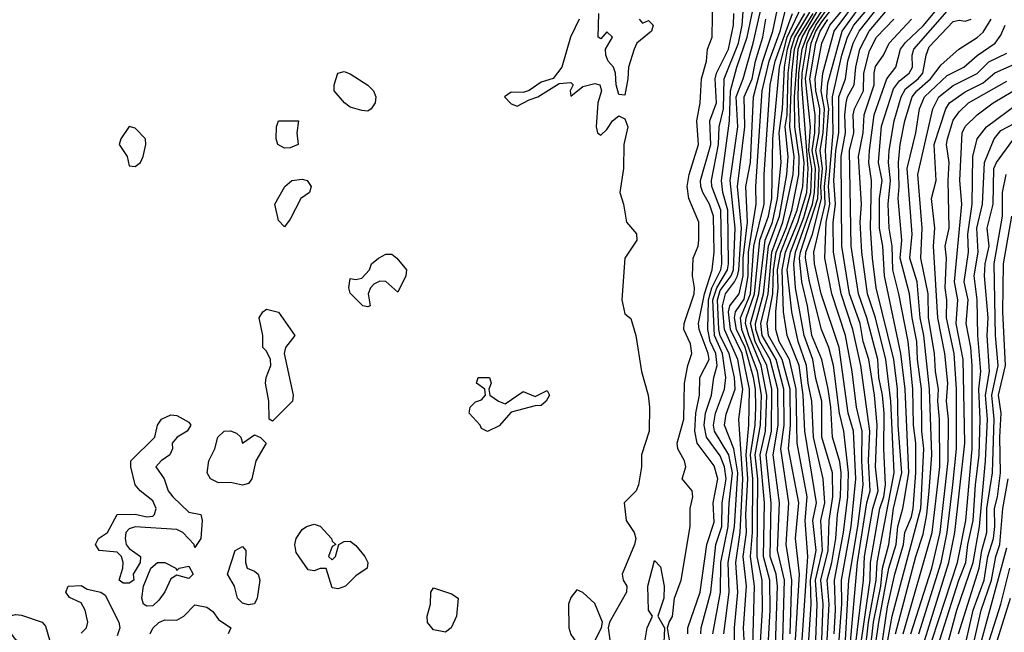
# Model space of a CAD drawing. Header units: metres. Extents: x -51132 to -49532, y -231222 to -229437.
# Tile 379 of 656: x -50842 to -50759, y -229614 to -229563. Entities that reach past the tile are written whole.
import ezdxf

# ---------------------------------------------------------------- set-up
doc = ezdxf.new("R2010")
doc.units = ezdxf.units.M
for name, color, linetype in [('CONTOUR_HALF', 8, 'Continuous'), ('CONTOUR_INDEX', 1, 'Continuous'), ('CONTOUR_INTER', 3, 'Continuous')]:
    doc.layers.add(name, color=color, linetype=linetype)

msp = doc.modelspace()

# ---------------------------------------------------------------- linework, layer by layer
at = {"layer": 'CONTOUR_HALF'}
for points, elevation in [([(-50782.772, -229614.259), (-50782.324, -229610.759), (-50782.416, -229608.259), (-50781.899, -229605.259), (-50781.596, -229600.759), (-50781.936, -229598.759), (-50782.731, -229596.759), (-50782.58, -229595.843), (-50781.839, -229593.759), (-50781.879, -229592.759), (-50782.324, -229590.759), (-50783.08, -229589.268), (-50783.196, -229588.759), (-50783.32, -229586.259), (-50783.08, -229585.491), (-50782.175, -229584.259), (-50781.974, -229583.759), (-50781.844, -229580.259), (-50782.263, -229576.259), (-50781.62, -229571.759), (-50781.742, -229569.259), (-50781.15, -229567.759), (-50780.316, -229564.759), (-50778.726, -229557.759)], 9.5), ([(-50781.054, -229615.259), (-50781.143, -229613.759), (-50780.883, -229610.259), (-50781.151, -229607.759), (-50780.894, -229605.759), (-50780.933, -229604.259), (-50780.762, -229601.259), (-50780.925, -229599.259), (-50780.694, -229596.759), (-50780.637, -229593.759), (-50781.26, -229590.759), (-50782.228, -229588.759), (-50782.386, -229587.259), (-50782.281, -229586.759), (-50781.491, -229585.759), (-50781.156, -229584.259), (-50781.167, -229582.759), (-50780.803, -229579.759), (-50780.929, -229576.759), (-50780.549, -229574.759), (-50780.288, -229569.259), (-50779.522, -229566.259), (-50778.681, -229563.759), (-50777.546, -229558.259)], 10.5), ([(-50784.715, -229614.259), (-50784.676, -229613.759), (-50783.87, -229610.759), (-50783.456, -229606.759), (-50782.962, -229605.259), (-50782.925, -229603.259), (-50782.598, -229601.259), (-50782.739, -229600.259), (-50783.08, -229599.321), (-50784.22, -229597.759), (-50784.44, -229596.759), (-50784.324, -229595.759), (-50783.823, -229594.259), (-50783.617, -229592.759), (-50783.342, -229591.759), (-50783.458, -229590.759), (-50783.923, -229589.759), (-50784.135, -229588.759), (-50784.063, -229586.259), (-50783.792, -229585.259), (-50783.033, -229583.759), (-50782.954, -229583.259), (-50783.035, -229578.759), (-50783.792, -229576.759), (-50783.828, -229576.259), (-50783.237, -229573.259), (-50783.175, -229571.759), (-50782.818, -229570.259), (-50782.745, -229567.759), (-50781.565, -229564.759), (-50781.259, -229563.259), (-50780.993, -229559.759)], 8.5), ([(-50776.226, -229614.759), (-50775.745, -229607.759), (-50775.964, -229604.759), (-50775.791, -229602.759), (-50776.638, -229598.259), (-50776.724, -229593.759), (-50777.273, -229591.259), (-50778.152, -229589.759), (-50778.421, -229588.759), (-50778.441, -229587.259), (-50778.238, -229585.259), (-50778.286, -229583.759), (-50778.02, -229582.259), (-50776.637, -229578.759), (-50776.178, -229576.759), (-50776.061, -229574.759), (-50776.44, -229571.759), (-50776.56, -229569.259), (-50776.507, -229567.259), (-50776.233, -229565.259), (-50775.669, -229563.759), (-50773.08, -229559.686)], 14.5), ([(-50775.092, -229614.759), (-50774.963, -229611.759), (-50775.119, -229609.759), (-50774.52, -229607.259), (-50774.651, -229604.759), (-50774.322, -229603.259), (-50774.475, -229601.259), (-50775.275, -229597.759), (-50775.401, -229594.759), (-50775.72, -229593.259), (-50775.871, -229591.759), (-50776.548, -229589.759), (-50777.096, -229587.259), (-50777.467, -229583.759), (-50777.192, -229582.259), (-50776.08, -229579.354), (-50775.485, -229577.259), (-50775.411, -229575.259), (-50775.654, -229573.759), (-50775.539, -229571.759), (-50775.931, -229567.759), (-50775.462, -229564.759), (-50775.082, -229563.759), (-50774.58, -229562.965), (-50772.498, -229560.259)], 15.5), ([(-50787.15, -229615.759), (-50787.485, -229613.759), (-50787.362, -229613.259), (-50787.08, -229612.8), (-50786.918, -229611.259), (-50786.352, -229609.759), (-50785.599, -229605.259), (-50785.594, -229603.759), (-50785.386, -229602.759), (-50785.428, -229602.259), (-50786.262, -229601.259), (-50785.959, -229600.259), (-50786.065, -229599.759), (-50786.639, -229598.759), (-50786.693, -229598.259), (-50786.119, -229596.259), (-50786.084, -229593.259), (-50785.809, -229591.759), (-50785.451, -229590.759), (-50785.58, -229589.948), (-50786.139, -229588.759), (-50786.104, -229588.259), (-50785.264, -229585.759), (-50785.233, -229585.259), (-50785.414, -229584.259), (-50785.342, -229582.759), (-50784.939, -229581.759), (-50784.867, -229581.259), (-50784.877, -229579.759), (-50785.71, -229577.759), (-50785.864, -229576.759), (-50785.69, -229575.759), (-50784.91, -229573.259), (-50785.03, -229571.259), (-50784.752, -229569.759), (-50784.643, -229567.759), (-50784.226, -229566.259), (-50784.159, -229565.259), (-50783.745, -229564.259), (-50783.697, -229560.759)], 7.5), ([(-50773.114, -229614.759), (-50772.904, -229611.759), (-50772.925, -229609.759), (-50772.107, -229605.259), (-50771.725, -229601.259), (-50771.922, -229597.259), (-50772.362, -229595.759), (-50773.12, -229590.259), (-50774.619, -229585.759), (-50775.189, -229583.259), (-50775.248, -229582.259), (-50774.3, -229578.259), (-50774.355, -229576.759), (-50774.187, -229575.259), (-50774.28, -229573.759), (-50773.982, -229570.259), (-50774.156, -229569.259), (-50774.08, -229568.119), (-50772.879, -229563.759), (-50770.736, -229560.759)], 17.5), ([(-50772.215, -229615.259), (-50771.589, -229608.259), (-50770.796, -229603.259), (-50770.518, -229602.259), (-50770.666, -229599.759), (-50770.553, -229597.259), (-50771.314, -229591.759), (-50771.988, -229588.759), (-50772.961, -229585.759), (-50773.591, -229582.259), (-50773.638, -229579.759), (-50773.428, -229578.259), (-50773.559, -229576.259), (-50773.391, -229573.759), (-50773.139, -229572.259), (-50773.149, -229569.259), (-50772.595, -229567.759), (-50772.396, -229566.259), (-50771.947, -229564.759), (-50771.438, -229563.759), (-50769.101, -229560.759)], 18.5), ([(-50774.119, -229614.759), (-50773.957, -229611.759), (-50774.124, -229609.759), (-50773.731, -229608.259), (-50773.412, -229606.259), (-50773.266, -229604.259), (-50773.001, -229602.759), (-50772.959, -229600.759), (-50773.08, -229599.842), (-50773.688, -229597.759), (-50773.815, -229595.259), (-50774.033, -229593.759), (-50774.574, -229591.259), (-50775.407, -229589.259), (-50775.781, -229586.759), (-50776.261, -229584.759), (-50776.433, -229582.759), (-50776.367, -229582.259), (-50774.919, -229577.759), (-50774.811, -229575.259), (-50775.092, -229573.759), (-50774.809, -229572.259), (-50774.742, -229570.259), (-50775.069, -229568.759), (-50775.122, -229567.759), (-50774.567, -229564.759), (-50773.9, -229563.259), (-50772.234, -229561.259)], 16.5), ([(-50770.52, -229615.759), (-50770.249, -229613.259), (-50769.64, -229610.259), (-50769.496, -229608.759), (-50768.972, -229606.759), (-50768.583, -229603.759), (-50767.87, -229600.759), (-50768.171, -229596.759), (-50768.24, -229593.759), (-50768.555, -229591.259), (-50770.028, -229585.259), (-50770.321, -229582.759), (-50770.499, -229580.259), (-50770.404, -229576.259), (-50770.648, -229574.759), (-50770.592, -229573.759), (-50770.196, -229570.759), (-50769.123, -229567.759), (-50768.377, -229566.759), (-50767.978, -229565.259), (-50767.58, -229564.694), (-50766.08, -229563.309), (-50764.4, -229561.259)], 20.5), ([(-50794.899, -229562.759), (-50795.627, -229564.259), (-50796.339, -229566.759), (-50797.08, -229567.727), (-50798.08, -229568.024), (-50799.08, -229568.724), (-50799.58, -229568.877), (-50800.58, -229568.873), (-50801.144, -229569.259), (-50800.58, -229569.848), (-50800.08, -229570.039), (-50799.08, -229569.496), (-50798.353, -229569.259), (-50796.58, -229568.13), (-50795.58, -229568.053), (-50795.407, -229568.259), (-50795.656, -229568.759), (-50795.58, -229569.201), (-50794.58, -229568.394), (-50793.58, -229568.148), (-50793.163, -229568.259), (-50793.035, -229568.759), (-50793.323, -229569.759), (-50793.472, -229571.759), (-50793.372, -229572.259), (-50793.08, -229572.462), (-50792.58, -229571.991), (-50792.113, -229571.259), (-50791.58, -229570.859), (-50791.08, -229571.1), (-50790.829, -229571.759), (-50791.159, -229573.259), (-50791.181, -229575.259), (-50791.486, -229577.259), (-50791.169, -229578.259), (-50790.939, -229579.759), (-50790.08, -229580.734), (-50790.055, -229581.259), (-50791.081, -229582.759), (-50791.318, -229586.259), (-50791.08, -229587.429), (-50790.58, -229587.816), (-50790.138, -229589.259), (-50789.685, -229592.259), (-50789.126, -229594.259), (-50789.015, -229595.259), (-50789.039, -229597.259), (-50789.677, -229599.259), (-50789.668, -229600.259), (-50789.925, -229601.759), (-50790.119, -229602.259), (-50791.113, -229603.259), (-50790.955, -229604.759), (-50790.288, -229605.759), (-50790.159, -229606.259), (-50790.262, -229606.759), (-50791.299, -229609.259), (-50791.2, -229609.759), (-50790.915, -229610.259), (-50790.924, -229610.759), (-50792.351, -229613.259), (-50792.466, -229613.759), (-50792.313, -229614.759)], 7.5), ([(-50789.884, -229562.759), (-50789.58, -229563.073), (-50789.08, -229562.861), (-50788.697, -229563.259), (-50788.835, -229563.759), (-50790.061, -229564.759), (-50790.298, -229565.259), (-50790.759, -229566.759), (-50790.815, -229567.759), (-50791.08, -229569.109), (-50791.58, -229569.051), (-50791.803, -229568.259), (-50791.856, -229567.259), (-50792.024, -229566.759), (-50792.456, -229566.259), (-50792.674, -229565.759), (-50792.677, -229565.259), (-50792.104, -229564.259), (-50792.58, -229563.813), (-50793.08, -229564.397), (-50793.308, -229564.259), (-50793.234, -229562.259)], 7.5), ([(-50779.803, -229616.259), (-50779.549, -229612.259), (-50779.565, -229609.759), (-50779.985, -229607.759), (-50779.941, -229601.259), (-50780.156, -229599.259), (-50779.699, -229596.759), (-50779.63, -229594.259), (-50779.965, -229592.259), (-50781.27, -229588.759), (-50781.391, -229587.759), (-50780.557, -229585.759), (-50780.263, -229581.759), (-50779.41, -229578.259), (-50779.403, -229575.759), (-50778.892, -229568.259), (-50778.478, -229566.259), (-50777.032, -229562.259)], 11.5), ([(-50778.458, -229615.259), (-50778.299, -229610.259), (-50778.406, -229609.259), (-50778.904, -229607.759), (-50778.813, -229603.259), (-50779.251, -229599.259), (-50778.789, -229597.259), (-50778.761, -229593.759), (-50779.184, -229591.759), (-50780.149, -229589.759), (-50780.541, -229588.259), (-50779.842, -229585.759), (-50779.331, -229581.259), (-50778.707, -229579.759), (-50778.278, -229577.759), (-50777.985, -229574.759), (-50778.154, -229572.259), (-50777.881, -229570.259), (-50777.694, -229566.759), (-50777.441, -229565.259), (-50777.142, -229564.259), (-50775.997, -229562.259)], 12.5), ([(-50777.232, -229614.259), (-50777.082, -229609.759), (-50777.555, -229606.759), (-50777.326, -229603.259), (-50778.022, -229598.759), (-50777.723, -229596.759), (-50777.755, -229593.759), (-50778.413, -229591.259), (-50779.56, -229589.259), (-50779.684, -229588.259), (-50779.073, -229585.759), (-50778.765, -229582.259), (-50777.828, -229579.759), (-50776.976, -229575.759), (-50776.902, -229574.259), (-50777.245, -229571.759), (-50777.08, -229567.259), (-50776.853, -229565.259), (-50776.518, -229564.259), (-50775.313, -229562.259)], 13.5), ([(-50771.403, -229615.759), (-50770.519, -229609.759), (-50770.511, -229608.259), (-50769.722, -229603.759), (-50769.389, -229602.759), (-50769.242, -229601.759), (-50769.392, -229598.759), (-50769.353, -229595.759), (-50769.489, -229594.259), (-50769.798, -229592.759), (-50769.894, -229591.259), (-50770.799, -229587.759), (-50771.505, -229585.759), (-50772.121, -229581.759), (-50772.259, -229573.759), (-50771.893, -229572.259), (-50771.941, -229570.759), (-50771.845, -229570.259), (-50771.076, -229568.759), (-50771.07, -229567.259), (-50770.58, -229565.385), (-50770.004, -229564.259), (-50768.537, -229562.759)], 19.5), ([(-50770.139, -229619.259), (-50769.08, -229611.998), (-50768.468, -229609.259), (-50767.732, -229606.759), (-50767.628, -229605.759), (-50767.08, -229604.459), (-50766.929, -229603.759), (-50766.713, -229600.759), (-50766.704, -229598.259), (-50766.897, -229596.759), (-50766.943, -229593.759), (-50767.359, -229589.759), (-50768.119, -229585.759), (-50768.644, -229583.759), (-50768.675, -229581.759), (-50768.927, -229580.259), (-50769.01, -229578.259), (-50768.817, -229576.259), (-50768.997, -229574.759), (-50768.951, -229573.759), (-50768.533, -229571.259), (-50767.923, -229569.259), (-50767.58, -229568.581), (-50766.508, -229567.759), (-50766.125, -229567.259), (-50765.838, -229565.759), (-50765.58, -229565.065), (-50763.58, -229562.93), (-50763.08, -229562.84), (-50762.58, -229562.916), (-50762.08, -229562.741)], 21.5), ([(-50768.411, -229614.259), (-50766.696, -229607.759), (-50766.08, -229605.894), (-50765.771, -229604.259), (-50765.579, -229602.259), (-50765.365, -229599.259), (-50765.553, -229593.759), (-50766.029, -229589.259), (-50766.338, -229587.759), (-50766.607, -229584.759), (-50767.219, -229582.759), (-50767.003, -229580.759), (-50767.427, -229575.259), (-50766.705, -229572.259), (-50766.401, -229570.259), (-50765.974, -229569.259), (-50764.08, -229567.473), (-50762.694, -229566.759), (-50761.58, -229565.794), (-50760.074, -229564.759), (-50759.58, -229564.074), (-50759.234, -229563.259)], 22.5), ([(-50767.114, -229614.259), (-50765.366, -229608.759), (-50764.673, -229605.759), (-50764.006, -229599.759), (-50763.975, -229596.259), (-50764.131, -229594.759), (-50764.016, -229593.259), (-50764.278, -229590.759), (-50764.864, -229587.759), (-50765.228, -229581.759), (-50765.118, -229580.259), (-50765.385, -229577.759), (-50765.012, -229576.259), (-50765.178, -229573.259), (-50764.19, -229570.259), (-50763.889, -229569.759), (-50762.58, -229568.821), (-50761.08, -229568.089), (-50760.08, -229567.243), (-50757.896, -229566.259)], 23.5), ([(-50765.946, -229614.759), (-50763.945, -229608.259), (-50763.437, -229605.759), (-50762.594, -229598.259), (-50762.735, -229591.259), (-50763.318, -229588.259), (-50763.184, -229586.259), (-50763.468, -229584.759), (-50762.86, -229578.259), (-50763.014, -229576.259), (-50762.824, -229572.259), (-50762.58, -229571.734), (-50761.58, -229570.755), (-50760.222, -229569.759), (-50758.58, -229568.78)], 24.5), ([(-50764.685, -229614.759), (-50763.106, -229609.759), (-50762.507, -229608.259), (-50762.353, -229606.759), (-50761.907, -229604.759), (-50761.723, -229601.759), (-50761.411, -229599.259), (-50761.308, -229596.259), (-50761.431, -229593.759), (-50761.258, -229592.259), (-50761.511, -229589.259), (-50761.559, -229586.259), (-50761.829, -229584.259), (-50761.487, -229582.259), (-50761.604, -229580.259), (-50761.127, -229578.259), (-50760.964, -229574.759), (-50760.156, -229572.759), (-50759.58, -229572.081), (-50754.215, -229569.259)], 25.5), ([(-50832.58, -229571.731), (-50833.259, -229572.759), (-50833.4, -229573.259), (-50832.729, -229574.259), (-50832.58, -229575.046), (-50832.08, -229575.102), (-50831.62, -229574.759), (-50831.392, -229574.259), (-50831.178, -229573.259), (-50831.212, -229572.759), (-50832.08, -229571.877), (-50832.58, -229571.731)], 7.5), ([(-50763.139, -229614.259), (-50761.399, -229608.759), (-50761.188, -229607.259), (-50760.772, -229605.759), (-50760.749, -229603.759), (-50760.289, -229600.759), (-50760.135, -229596.259), (-50760.351, -229594.259), (-50759.817, -229591.759), (-50760.029, -229589.259), (-50760.134, -229583.259), (-50759.456, -229579.259), (-50759.463, -229577.259), (-50759.134, -229575.759)], 26.5), ([(-50761.797, -229614.759), (-50761.233, -229612.259), (-50760.38, -229609.759), (-50759.999, -229607.759), (-50759.663, -229606.759), (-50759.412, -229603.759), (-50758.976, -229601.259)], 27.5), ([(-50789.369, -229614.759), (-50789.212, -229613.759), (-50788.76, -229612.759), (-50789.084, -229612.259), (-50789.136, -229610.259), (-50788.58, -229608.109), (-50788.08, -229608.645), (-50787.777, -229610.259), (-50787.815, -229611.259), (-50788.318, -229612.759), (-50787.744, -229613.759), (-50787.854, -229616.259)], 7.5), ([(-50760.536, -229614.759), (-50759.602, -229611.759), (-50758.843, -229608.759)], 28.5), ([(-50795.08, -229610.558), (-50795.58, -229611.206), (-50795.791, -229611.759), (-50795.758, -229613.759), (-50795.58, -229614.314), (-50795.08, -229615.035), (-50794.08, -229615.8), (-50793.024, -229613.759), (-50792.948, -229613.259), (-50793.58, -229611.713), (-50794.58, -229610.791), (-50795.08, -229610.558)], 7.5)]:
    msp.add_lwpolyline(points, dxfattribs=dict(at, elevation=elevation))
at = {"layer": 'CONTOUR_INDEX'}
for points, elevation in [([(-50775.653, -229614.759), (-50775.478, -229611.759), (-50775.524, -229609.759), (-50775.049, -229607.259), (-50775.33, -229604.759), (-50775.02, -229603.259), (-50776.011, -229597.259), (-50776.126, -229594.259), (-50776.475, -229591.759), (-50777.473, -229589.259), (-50777.796, -229587.259), (-50777.905, -229583.759), (-50777.61, -229582.259), (-50776.58, -229579.766), (-50775.839, -229577.259), (-50775.727, -229575.259), (-50776.255, -229568.259), (-50776.209, -229567.259), (-50775.797, -229564.759), (-50775.082, -229563.259), (-50772.672, -229559.759)], 15), ([(-50781.879, -229615.759), (-50781.901, -229613.759), (-50781.599, -229610.759), (-50781.787, -229608.259), (-50781.414, -229605.759), (-50781.18, -229601.259), (-50781.514, -229596.259), (-50781.185, -229593.759), (-50781.598, -229591.259), (-50782.728, -229588.759), (-50782.883, -229586.759), (-50782.652, -229585.759), (-50781.887, -229584.759), (-50781.624, -229584.259), (-50781.538, -229583.759), (-50781.315, -229580.259), (-50781.626, -229576.759), (-50781.012, -229571.759), (-50781.079, -229569.259), (-50780.422, -229567.759), (-50780.14, -229566.259), (-50779.528, -229564.259), (-50779.265, -229562.759)], 10), ([(-50770.954, -229615.759), (-50770.676, -229613.259), (-50770.031, -229609.759), (-50769.947, -229608.259), (-50768.507, -229600.759), (-50768.804, -229594.759), (-50769.214, -229591.259), (-50770.095, -229587.759), (-50770.75, -229585.759), (-50771.238, -229582.259), (-50771.364, -229579.759), (-50771.264, -229578.259), (-50771.516, -229574.259), (-50771.114, -229572.259), (-50771.025, -229570.759), (-50770.188, -229568.259), (-50770.2, -229567.259), (-50770.08, -229566.705), (-50769.423, -229565.759), (-50768.944, -229564.759), (-50767.063, -229562.759)], 20), ([(-50765.337, -229614.759), (-50763.23, -229608.259), (-50762.532, -229604.759), (-50761.994, -229598.759), (-50761.999, -229591.759), (-50762.104, -229590.259), (-50762.494, -229588.259), (-50762.335, -229586.259), (-50762.649, -229584.759), (-50762.309, -229582.259), (-50762.35, -229580.759), (-50761.989, -229578.259), (-50761.944, -229574.259), (-50761.564, -229572.759), (-50760.787, -229571.759), (-50758.08, -229569.752)], 25)]:
    msp.add_lwpolyline(points, dxfattribs=dict(at, elevation=elevation))
at = {"layer": 'CONTOUR_INTER'}
for points, elevation in [([(-50776.774, -229614.759), (-50776.451, -229609.259), (-50776.771, -229606.259), (-50776.507, -229603.259), (-50777.366, -229598.759), (-50777.207, -229596.759), (-50777.236, -229593.759), (-50777.899, -229591.259), (-50779.046, -229589.259), (-50779.15, -229588.259), (-50778.675, -229585.759), (-50778.637, -229583.759), (-50778.401, -229582.259), (-50777.556, -229580.259), (-50777.092, -229578.759), (-50776.504, -229575.759), (-50776.473, -229574.259), (-50776.849, -229571.759), (-50776.873, -229569.259), (-50776.557, -229565.259), (-50776.22, -229564.259), (-50773.342, -229559.259)], 14), ([(-50783.712, -229614.259), (-50783.074, -229610.759), (-50783.031, -229608.259), (-50782.41, -229605.259), (-50782.338, -229603.259), (-50782.061, -229600.759), (-50782.372, -229599.259), (-50783.558, -229597.259), (-50783.653, -229596.759), (-50783.485, -229595.759), (-50782.723, -229593.759), (-50782.626, -229592.759), (-50782.891, -229590.759), (-50783.576, -229589.259), (-50783.707, -229586.259), (-50783.38, -229585.259), (-50782.474, -229583.759), (-50782.404, -229583.259), (-50782.452, -229578.759), (-50782.857, -229577.259), (-50782.969, -229576.259), (-50782.312, -229571.259), (-50782.237, -229568.759), (-50781.695, -229566.759), (-50780.82, -229564.259), (-50780.11, -229560.759)], 9), ([(-50773.548, -229614.259), (-50773.442, -229612.259), (-50773.521, -229609.759), (-50772.759, -229605.759), (-50772.397, -229602.759), (-50772.339, -229600.759), (-50772.739, -229597.259), (-50773.1, -229595.759), (-50773.604, -229591.759), (-50773.998, -229590.259), (-50774.606, -229588.759), (-50775.61, -229584.759), (-50775.946, -229582.759), (-50775.903, -229582.259), (-50775.363, -229580.759), (-50774.609, -229577.759), (-50774.651, -229576.759), (-50774.507, -229575.259), (-50774.71, -229573.759), (-50774.456, -229572.259), (-50774.357, -229570.259), (-50774.638, -229568.759), (-50774.49, -229567.259), (-50773.548, -229563.759), (-50771.337, -229560.759)], 17), ([(-50780.344, -229615.259), (-50780.217, -229610.259), (-50780.549, -229607.759), (-50780.389, -229605.759), (-50780.351, -229601.259), (-50780.538, -229599.259), (-50780.163, -229596.759), (-50780.114, -229595.259), (-50780.138, -229593.759), (-50780.297, -229592.759), (-50781.006, -229590.259), (-50781.721, -229588.759), (-50781.89, -229587.759), (-50781.815, -229587.259), (-50781.08, -229586.203), (-50780.758, -229584.259), (-50780.728, -229582.259), (-50780.067, -229578.259), (-50780.092, -229576.759), (-50779.585, -229568.759), (-50778.977, -229566.259), (-50778.072, -229563.759), (-50777.56, -229561.759)], 11), ([(-50779.094, -229615.759), (-50778.906, -229612.259), (-50778.934, -229609.759), (-50779.458, -229607.759), (-50779.388, -229603.259), (-50779.739, -229599.259), (-50779.283, -229597.259), (-50779.174, -229594.259), (-50779.646, -229591.759), (-50780.691, -229589.259), (-50780.955, -229588.259), (-50780.916, -229587.759), (-50780.207, -229585.759), (-50779.763, -229581.259), (-50779.045, -229579.259), (-50778.776, -229577.759), (-50778.68, -229572.759), (-50778.109, -229566.759), (-50777.467, -229564.259), (-50776.313, -229561.759)], 12), ([(-50772.603, -229614.759), (-50772.324, -229609.759), (-50771.56, -229605.259), (-50771.12, -229601.759), (-50771.241, -229599.759), (-50771.196, -229597.259), (-50771.668, -229595.259), (-50772.032, -229592.259), (-50772.589, -229589.259), (-50773.729, -229585.759), (-50774.319, -229582.759), (-50774.204, -229579.759), (-50773.9, -229578.259), (-50774.027, -229576.759), (-50773.635, -229572.259), (-50773.689, -229569.259), (-50772.908, -229565.759), (-50772.415, -229564.259), (-50771.885, -229563.259), (-50770.642, -229561.759)], 18), ([(-50771.759, -229615.259), (-50771.078, -229609.759), (-50770.993, -229607.759), (-50770.314, -229603.759), (-50769.855, -229602.259), (-50770.072, -229600.259), (-50769.939, -229596.759), (-50770.167, -229594.259), (-50770.645, -229591.259), (-50771.105, -229589.759), (-50771.365, -229588.259), (-50772.248, -229585.759), (-50772.897, -229581.759), (-50772.947, -229574.259), (-50772.586, -229572.259), (-50772.656, -229570.759), (-50772.548, -229569.759), (-50772.417, -229569.259), (-50771.877, -229568.259), (-50771.736, -229566.759), (-50771.39, -229565.259), (-50770.621, -229563.759), (-50768.928, -229561.759)], 19), ([(-50785.788, -229614.259), (-50785.799, -229613.759), (-50784.775, -229610.759), (-50784.205, -229606.759), (-50783.58, -229604.906), (-50783.663, -229603.259), (-50783.285, -229601.259), (-50783.58, -229600.163), (-50785.007, -229598.259), (-50785.2, -229597.259), (-50785.113, -229595.759), (-50784.812, -229594.259), (-50784.805, -229592.759), (-50784.017, -229591.259), (-50784.087, -229590.759), (-50784.852, -229588.759), (-50784.902, -229588.259), (-50784.409, -229585.759), (-50783.769, -229583.759), (-50783.581, -229582.259), (-50783.641, -229579.259), (-50783.984, -229578.259), (-50784.539, -229577.259), (-50784.721, -229576.759), (-50784.739, -229576.259), (-50783.875, -229573.259), (-50783.95, -229571.259), (-50783.386, -229569.759), (-50783.52, -229567.759), (-50783.405, -229567.259), (-50782.404, -229565.259), (-50781.963, -229563.259), (-50781.936, -229562.259)], 8), ([(-50777.853, -229614.759), (-50777.702, -229609.759), (-50778.295, -229607.259), (-50778.132, -229603.259), (-50778.658, -229599.259), (-50778.238, -229596.759), (-50778.272, -229593.759), (-50778.889, -229591.259), (-50779.77, -229589.759), (-50780.098, -229588.759), (-50780.128, -229588.259), (-50779.464, -229585.759), (-50779.031, -229581.759), (-50778.127, -229579.259), (-50777.503, -229575.759), (-50777.407, -229574.259), (-50777.655, -229571.759), (-50777.491, -229570.759), (-50777.391, -229567.259), (-50777.147, -229565.259), (-50776.827, -229564.259), (-50775.58, -229562.173)], 13), ([(-50770.668, -229619.259), (-50769.809, -229613.259), (-50768.955, -229608.759), (-50768.35, -229606.759), (-50768.219, -229605.259), (-50767.795, -229603.759), (-50767.294, -229600.759), (-50767.605, -229593.759), (-50767.951, -229590.759), (-50769.329, -229584.259), (-50769.458, -229581.759), (-50769.76, -229580.259), (-50769.735, -229577.759), (-50769.536, -229576.259), (-50769.833, -229574.759), (-50769.58, -229571.698), (-50768.58, -229568.575), (-50768.08, -229567.923), (-50767.264, -229567.259), (-50766.996, -229566.759), (-50767.017, -229565.759), (-50766.887, -229565.259), (-50764.08, -229562.069)], 21), ([(-50769.127, -229615.259), (-50768.69, -229612.759), (-50766.28, -229603.759), (-50766.043, -229598.759), (-50766.196, -229597.259), (-50766.235, -229593.759), (-50766.577, -229591.259), (-50766.633, -229589.759), (-50767.022, -229587.759), (-50767.232, -229585.759), (-50768.017, -229582.759), (-50767.869, -229581.259), (-50768.19, -229577.759), (-50768.09, -229576.759), (-50768.166, -229574.759), (-50768.011, -229573.259), (-50767.621, -229571.259), (-50767.004, -229569.259), (-50766.629, -229568.759), (-50765.478, -229567.759), (-50764.58, -229566.579), (-50763.109, -229565.259), (-50761.58, -229564.283), (-50761.08, -229563.827), (-50760.394, -229562.759)], 22), ([(-50774.589, -229614.759), (-50774.46, -229611.759), (-50774.663, -229609.759), (-50774.052, -229607.259), (-50773.967, -229604.759), (-50773.65, -229602.759), (-50773.694, -229600.759), (-50774.577, -229597.759), (-50774.586, -229594.759), (-50775.08, -229592.849), (-50775.336, -229591.259), (-50776.068, -229589.259), (-50776.787, -229585.259), (-50776.931, -229583.259), (-50776.783, -229582.259), (-50775.368, -229578.259), (-50775.184, -229577.259), (-50775.11, -229575.259), (-50775.376, -229573.759), (-50775.155, -229572.259), (-50775.123, -229570.759), (-50775.579, -229567.759), (-50775.092, -229564.759), (-50774.702, -229563.759), (-50774.08, -229562.783)], 16), ([(-50767.78, -229614.259), (-50765.33, -229605.759), (-50764.709, -229600.259), (-50764.714, -229596.259), (-50764.875, -229594.759), (-50764.809, -229593.759), (-50765.052, -229592.259), (-50765.13, -229590.759), (-50765.633, -229587.759), (-50765.673, -229585.759), (-50766.295, -229582.759), (-50766.173, -229580.259), (-50766.53, -229575.759), (-50765.292, -229570.259), (-50764.773, -229569.259), (-50763.58, -229568.308), (-50761.58, -229567.31), (-50760.58, -229566.315), (-50759.08, -229565.584)], 23), ([(-50815.114, -229567.259), (-50814.58, -229567.118), (-50814.08, -229567.313), (-50812.58, -229568.266), (-50812.107, -229568.759), (-50811.929, -229569.259), (-50811.983, -229569.759), (-50812.312, -229570.259), (-50812.58, -229570.461), (-50813.08, -229570.396), (-50814.08, -229570.132), (-50814.553, -229569.759), (-50815.416, -229568.759), (-50815.417, -229568.259), (-50815.114, -229567.259)], 8), ([(-50766.454, -229614.259), (-50764.575, -229608.259), (-50764.078, -229605.759), (-50763.607, -229601.759), (-50763.295, -229598.759), (-50763.299, -229593.759), (-50763.51, -229590.759), (-50764.136, -229587.759), (-50764.114, -229586.259), (-50764.262, -229585.259), (-50764.15, -229582.759), (-50764.239, -229581.759), (-50763.902, -229580.259), (-50764.008, -229576.259), (-50763.925, -229574.759), (-50764.135, -229573.259), (-50764.053, -229572.759), (-50763.58, -229571.202), (-50763.08, -229570.502), (-50762.283, -229569.759), (-50759.08, -229567.927)], 24), ([(-50820.069, -229571.259), (-50818.404, -229571.259), (-50818.527, -229572.259), (-50818.434, -229573.259), (-50819.08, -229573.534), (-50819.58, -229573.558), (-50820.125, -229573.259), (-50820.275, -229572.759), (-50820.223, -229571.759), (-50820.069, -229571.259)], 8), ([(-50763.944, -229614.759), (-50763.263, -229612.259), (-50761.895, -229608.259), (-50761.377, -229605.259), (-50760.866, -229599.759), (-50760.699, -229596.259), (-50760.881, -229594.259), (-50760.533, -229592.259), (-50760.734, -229589.259), (-50760.655, -229587.759), (-50760.944, -229584.259), (-50760.902, -229583.259), (-50760.569, -229581.759), (-50760.732, -229580.259), (-50760.228, -229578.259), (-50760.176, -229575.259), (-50759.949, -229574.759), (-50758.58, -229572.872)], 26), ([(-50818.946, -229576.259), (-50818.08, -229576.161), (-50817.674, -229576.259), (-50817.327, -229576.759), (-50817.485, -229577.259), (-50818.203, -229577.759), (-50819.08, -229579.503), (-50819.58, -229580.138), (-50820.08, -229579.628), (-50820.373, -229578.259), (-50819.537, -229576.759), (-50818.946, -229576.259)], 8), ([(-50762.476, -229614.759), (-50761.901, -229612.259), (-50760.995, -229609.759), (-50760.684, -229607.759), (-50760.207, -229606.259), (-50760.088, -229605.259), (-50760.128, -229603.759), (-50759.861, -229602.759), (-50759.622, -229600.759), (-50759.677, -229597.759), (-50759.547, -229595.759), (-50759.787, -229594.259), (-50759.199, -229591.759), (-50759.411, -229587.259), (-50759.375, -229583.259), (-50758.662, -229579.259)], 27), ([(-50811.691, -229582.759), (-50811.08, -229582.441), (-50810.58, -229582.447), (-50810.17, -229582.759), (-50809.356, -229583.759), (-50809.401, -229584.259), (-50810.08, -229585.626), (-50811.08, -229584.733), (-50811.58, -229584.712), (-50812.08, -229584.95), (-50812.371, -229585.259), (-50812.567, -229585.759), (-50812.405, -229586.759), (-50812.58, -229586.855), (-50813.002, -229586.759), (-50814.08, -229585.695), (-50814.175, -229585.259), (-50814.08, -229584.476), (-50813.58, -229584.554), (-50813.08, -229584.454), (-50812.463, -229583.759), (-50812.285, -229583.259), (-50811.691, -229582.759)], 8), ([(-50821.382, -229587.259), (-50821.08, -229587.047), (-50820.08, -229587.284), (-50818.695, -229589.259), (-50819.485, -229590.259), (-50819.608, -229590.759), (-50818.845, -229594.259), (-50818.903, -229594.759), (-50820.58, -229596.442), (-50820.863, -229596.259), (-50820.88, -229594.759), (-50821.146, -229593.259), (-50821.099, -229592.759), (-50820.714, -229591.759), (-50820.747, -229591.259), (-50821.08, -229590.577), (-50821.387, -229590.259), (-50821.372, -229589.259), (-50821.692, -229587.759), (-50821.382, -229587.259)], 8), ([(-50803.339, -229592.759), (-50802.407, -229592.759), (-50802.253, -229593.259), (-50802.469, -229593.759), (-50802.374, -229594.259), (-50801.652, -229594.759), (-50801.08, -229594.982), (-50799.58, -229593.942), (-50798.58, -229594.353), (-50797.58, -229593.862), (-50797.386, -229594.259), (-50797.657, -229594.759), (-50798.08, -229595.11), (-50798.58, -229595.134), (-50800.58, -229595.673), (-50801.58, -229596.827), (-50802.58, -229597.294), (-50803.08, -229597.056), (-50803.196, -229596.759), (-50804.093, -229595.759), (-50804.019, -229595.259), (-50803.58, -229594.801), (-50803.08, -229594.645), (-50802.729, -229594.259), (-50802.801, -229593.759), (-50803.504, -229593.259), (-50803.339, -229592.759)], 8), ([(-50829.859, -229596.259), (-50829.08, -229595.89), (-50828.58, -229595.968), (-50827.58, -229596.505), (-50827.405, -229596.759), (-50827.718, -229597.259), (-50828.558, -229597.759), (-50828.959, -229598.259), (-50828.949, -229598.759), (-50829.161, -229599.259), (-50829.888, -229599.759), (-50830.345, -229600.259), (-50829.645, -229601.259), (-50829.299, -229602.259), (-50828.908, -229602.759), (-50827.58, -229604.065), (-50826.575, -229604.259), (-50826.452, -229604.759), (-50826.58, -229606.265), (-50827.08, -229607.014), (-50827.139, -229606.759), (-50828.067, -229605.759), (-50828.58, -229605.517), (-50832.08, -229605.289), (-50832.58, -229605.455), (-50832.846, -229605.759), (-50832.918, -229606.259), (-50832.819, -229606.759), (-50832.58, -229607.109), (-50831.627, -229607.759), (-50831.658, -229608.259), (-50832.239, -229609.259), (-50832.195, -229609.759), (-50832.58, -229610.013), (-50833.08, -229609.994), (-50833.409, -229609.759), (-50833.105, -229608.759), (-50833.061, -229608.259), (-50833.212, -229607.759), (-50833.58, -229607.418), (-50835.08, -229607.26), (-50835.385, -229606.759), (-50835.144, -229606.259), (-50834.387, -229605.759), (-50833.58, -229604.243), (-50832.08, -229604.229), (-50831.08, -229604.441), (-50830.58, -229604.398), (-50830.462, -229604.259), (-50830.317, -229603.759), (-50830.58, -229603.109), (-50831.653, -229602.259), (-50832.069, -229601.759), (-50832.427, -229600.259), (-50832.432, -229599.759), (-50830.41, -229597.759), (-50830.197, -229596.759), (-50829.859, -229596.259)], 8), ([(-50824.613, -229597.259), (-50824.08, -229597.233), (-50823.58, -229597.436), (-50823.223, -229597.759), (-50823.08, -229598.26), (-50822.08, -229597.569), (-50821.58, -229597.791), (-50821.092, -229598.259), (-50821.956, -229599.759), (-50822.297, -229601.259), (-50822.58, -229601.664), (-50823.08, -229601.795), (-50824.08, -229601.57), (-50825.08, -229601.59), (-50825.771, -229601.259), (-50826.039, -229600.759), (-50825.913, -229599.759), (-50825.411, -229598.759), (-50825.153, -229597.759), (-50824.613, -229597.259)], 8), ([(-50817.721, -229605.259), (-50817.08, -229605.065), (-50816.58, -229605.241), (-50815.64, -229606.259), (-50815.58, -229606.487), (-50815.266, -229606.759), (-50815.58, -229606.928), (-50815.889, -229607.759), (-50815.58, -229608.05), (-50815.307, -229607.759), (-50815.02, -229606.759), (-50814.58, -229606.517), (-50814.08, -229606.484), (-50813.58, -229606.837), (-50812.827, -229607.759), (-50812.589, -229608.259), (-50812.648, -229608.759), (-50813.58, -229609.384), (-50814.456, -229610.259), (-50815.08, -229610.483), (-50815.58, -229610.384), (-50816.08, -229608.783), (-50816.58, -229608.763), (-50817.08, -229608.975), (-50817.58, -229608.878), (-50818.58, -229607.443), (-50818.7, -229606.759), (-50818.592, -229606.259), (-50818.08, -229605.518), (-50817.721, -229605.259)], 8), ([(-50823.698, -229607.259), (-50823.08, -229606.936), (-50822.816, -229607.259), (-50822.833, -229608.259), (-50822.688, -229608.759), (-50822.08, -229609.001), (-50821.782, -229609.259), (-50821.622, -229609.759), (-50821.866, -229611.259), (-50822.08, -229611.728), (-50822.58, -229611.828), (-50823.08, -229611.69), (-50823.499, -229611.259), (-50823.748, -229610.259), (-50824.351, -229609.259), (-50823.698, -229607.259)], 8), ([(-50761.176, -229614.759), (-50759.08, -229607.054)], 28), ([(-50830.19, -229608.259), (-50829.58, -229608.266), (-50828.663, -229608.759), (-50828.58, -229608.946), (-50828.386, -229608.759), (-50827.58, -229608.58), (-50827.221, -229609.259), (-50827.58, -229609.611), (-50828.58, -229609.326), (-50829.08, -229609.629), (-50829.58, -229610.731), (-50830.08, -229611.44), (-50830.58, -229611.9), (-50831.08, -229611.927), (-50831.374, -229611.759), (-50831.51, -229611.259), (-50831.374, -229610.259), (-50830.753, -229608.759), (-50830.19, -229608.259)], 8), ([(-50836.58, -229614.188), (-50836.142, -229613.759), (-50836.032, -229613.259), (-50836.249, -229612.259), (-50836.58, -229611.657), (-50837.58, -229611.205), (-50837.886, -229610.759), (-50837.677, -229610.259)], 8), ([(-50837.677, -229610.259), (-50836.58, -229610.196), (-50836.08, -229610.517), (-50834.938, -229610.759), (-50834.58, -229611.013), (-50833.429, -229613.259), (-50833.348, -229613.759), (-50833.58, -229614.429)], 8), ([(-50807.3, -229610.759), (-50807.08, -229610.383), (-50805.58, -229610.9), (-50805.024, -229611.259), (-50805.162, -229612.759), (-50805.623, -229613.759), (-50806.08, -229614.122), (-50807.08, -229613.911), (-50807.58, -229613.313), (-50807.621, -229612.759), (-50807.34, -229611.759), (-50807.3, -229610.759)], 8), ([(-50759.861, -229614.759), (-50758.769, -229611.259)], 29), ([(-50830.816, -229614.259), (-50830.58, -229613.768), (-50830.08, -229613.305), (-50829.58, -229613.084), (-50828.58, -229613.102), (-50827.997, -229612.759), (-50827.08, -229611.825), (-50826.08, -229612.004), (-50825.58, -229612.389), (-50825.08, -229613.053), (-50824.07, -229613.759), (-50824.282, -229614.259)], 8), ([(-50842.606, -229612.759), (-50842.08, -229612.625), (-50841.58, -229612.695), (-50839.866, -229613.259), (-50839.58, -229613.617), (-50839.237, -229614.759), (-50839.727, -229615.759), (-50839.667, -229616.259), (-50840.08, -229616.754), (-50840.745, -229615.759), (-50842.064, -229614.759), (-50842.416, -229614.259), (-50842.694, -229613.759), (-50842.606, -229612.759)], 8)]:
    msp.add_lwpolyline(points, dxfattribs=dict(at, elevation=elevation))

doc.saveas('drawing.dxf')
